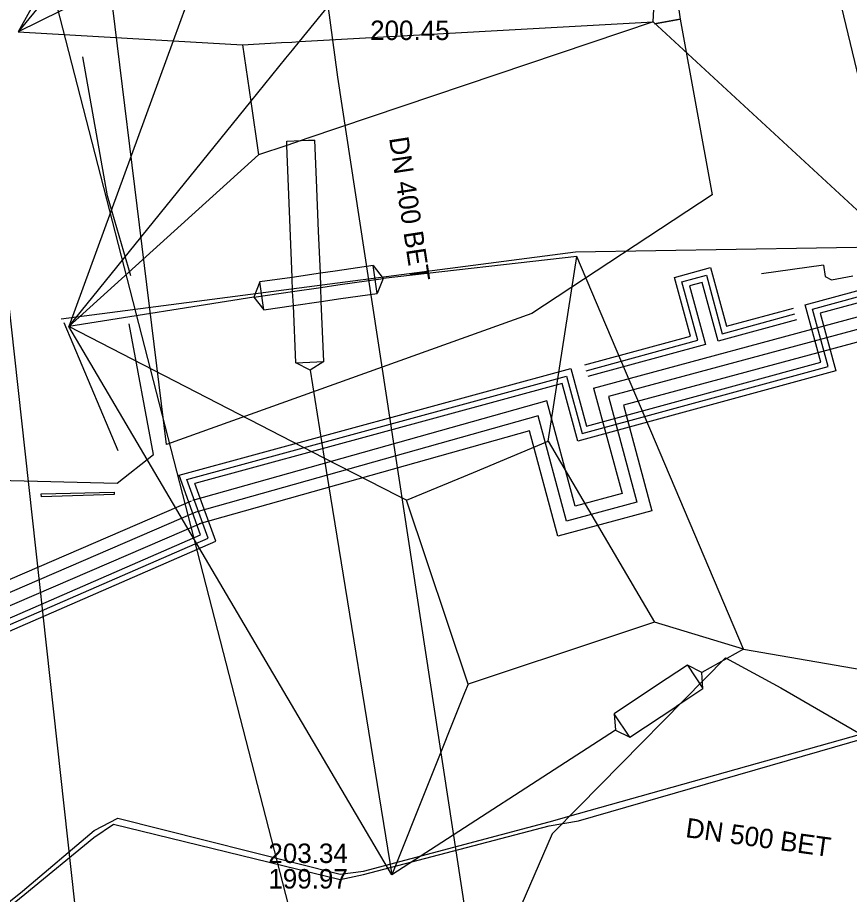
# Model space of a CAD drawing. Extents: x -600309 to -598967, y -1161267 to -1160292.
# Drawn here: x -599317.23 to -599282.99, y -1161217.9 to -1161181.83 of the extents above; entities that cross this region are included whole.
import ezdxf

# ---------------------------------------------------------------- set-up
doc = ezdxf.new("R2010")
doc.units = 0
for name, color, linetype in [('Vrstva 12', 7, 'Continuous'), ('Vrstva 13', 7, 'Continuous'), ('Vrstva 14', 7, 'Continuous'), ('Vrstva 16', 7, 'Continuous'), ('Vrstva 29', 7, 'Continuous'), ('Vrstva 3', 7, 'Continuous'), ('Vrstva 30', 7, 'Continuous'), ('Vrstva 42', 7, 'Continuous'), ('Vrstva 54', 7, 'Continuous'), ('Vrstva 55', 7, 'Continuous'), ('Vrstva 58', 7, 'Continuous'), ('Vrstva 9', 7, 'Continuous')]:
    doc.layers.add(name, color=color, linetype=linetype)

msp = doc.modelspace()

# ---------------------------------------------------------------- linework, layer by layer
at = {"layer": 'Vrstva 12'}
msp.add_lwpolyline([(-599284.07, -1161192.02), (-599283.99, -1161192.48), (-599283.73, -1161192.62), (-599282.85, -1161192.45)], dxfattribs=at)
at = {"layer": 'Vrstva 13'}
msp.add_lwpolyline([(-599323.681, -1161152.349), (-599318.53, -1161185.207), (-599314.01, -1161226.23), (-599310.972, -1161234.182)], dxfattribs=at)
at = {"layer": 'Vrstva 14'}
msp.add_lwpolyline([(-599284.07, -1161192.02), (-599286.611, -1161192.376)], dxfattribs=at)
at = {"layer": 'Vrstva 16'}
msp.add_lwpolyline([(-599302.349, -1161232.808), (-599308.99, -1161207.05), (-599324.87, -1161145.39), (-599327.49, -1161135.23)], dxfattribs=at)
at = {"layer": 'Vrstva 29'}
for p, q in [((-599254.644, -1161187.115), (-599292.912, -1161197.424)), ((-599295.804, -1161198.22), (-599309.89, -1161202.181)), ((-599309.89, -1161202.181), (-599345.272, -1161217.442))]:
    msp.add_line(p, q, dxfattribs=at)
for points in [[(-599310.258, -1161200.83), (-599294.641, -1161196.581), (-599293.998, -1161198.945), (-599283.866, -1161196.188), (-599284.51, -1161193.824), (-599280.657, -1161192.776), (-599255.001, -1161185.794), (-599254.644, -1161187.115)], [(-599293.824, -1161196.358), (-599289.233, -1161195.109), (-599289.889, -1161192.697), (-599288.885, -1161192.424), (-599288.229, -1161194.836), (-599285.237, -1161194.022)], [(-599292.912, -1161197.424), (-599291.741, -1161201.769), (-599294.637, -1161202.549), (-599295.804, -1161198.22)], [(-599328.318, -1161211.488), (-599309.39, -1161203.24), (-599310.258, -1161200.83)]]:
    msp.add_lwpolyline(points, dxfattribs=at)
at = {"layer": 'Vrstva 3'}
msp.add_lwpolyline([(-599313.26, -1161201.36), (-599313.26, -1161201.45), (-599316.24, -1161201.54), (-599316.26, -1161201.42)], close=True, dxfattribs=at)
at = {"layer": 'Vrstva 30'}
for p, q in [((-599293.525, -1161197.071), (-599255.016, -1161186.697)), ((-599254.514, -1161187.598), (-599292.299, -1161197.777)), ((-599295.453, -1161197.602), (-599310.025, -1161201.7)), ((-599296.156, -1161198.838), (-599309.755, -1161202.662)), ((-599310.088, -1161201.722), (-599345.037, -1161216.796)), ((-599309.692, -1161202.64), (-599345.074, -1161217.901))]:
    msp.add_line(p, q, dxfattribs=at)
for points in [[(-599310.585, -1161200.66), (-599294.466, -1161196.274), (-599293.822, -1161198.638), (-599284.173, -1161196.012), (-599284.817, -1161193.648), (-599280.723, -1161192.534), (-599254.825, -1161185.488), (-599254.729, -1161185.843)], [(-599255.016, -1161186.697), (-599255.177, -1161186.101), (-599280.591, -1161193.017), (-599284.203, -1161193.999), (-599283.56, -1161196.363), (-599294.174, -1161199.252), (-599294.817, -1161196.888), (-599309.931, -1161201)], [(-599293.89, -1161196.117), (-599289.54, -1161194.933), (-599290.196, -1161192.521), (-599288.709, -1161192.117), (-599288.053, -1161194.529), (-599285.303, -1161193.781)], [(-599285.172, -1161194.263), (-599288.405, -1161195.143), (-599289.061, -1161192.731), (-599289.582, -1161192.873), (-599288.926, -1161195.285), (-599293.759, -1161196.6)], [(-599293.525, -1161197.071), (-599292.354, -1161201.416), (-599294.284, -1161201.936), (-599295.453, -1161197.602)], [(-599292.299, -1161197.777), (-599291.128, -1161202.122), (-599294.99, -1161203.162), (-599296.156, -1161198.838)], [(-599328.649, -1161211.36), (-599309.705, -1161203.104), (-599310.585, -1161200.66)], [(-599327.987, -1161211.616), (-599309.075, -1161203.376), (-599309.931, -1161201)]]:
    msp.add_lwpolyline(points, dxfattribs=at)
at = {"layer": 'Vrstva 42'}
msp.add_line((-599294.12, -1161214.278), (-599288.099, -1161208.163), dxfattribs=at)
for points in [[(-599237.378, -1161175.198), (-599248.272, -1161181.465), (-599264.667, -1161186.156), (-599281.05, -1161191.26), (-599294.268, -1161191.478), (-599315.431, -1161194.241)], [(-599315.332, -1161194.376), (-599313.102, -1161199.646)], [(-599288.099, -1161208.163), (-599285.817, -1161209.407), (-599281.151, -1161212.109), (-599275.706, -1161214.287), (-599270.38, -1161215.202), (-599261.926, -1161216.32), (-599260.229, -1161216.743), (-599254.078, -1161216.833), (-599250.402, -1161217.034), (-599247.384, -1161217.422)], [(-599294.12, -1161214.278), (-599295.236, -1161215.407), (-599296.52, -1161218.383), (-599296.9, -1161219.657), (-599297, -1161219.92)]]:
    msp.add_lwpolyline(points, dxfattribs=at)
at = {"layer": 'Vrstva 54'}
for points in [[(-599312.35, -1161173.7), (-599317.21, -1161182.42)], [(-599310.86, -1161174.68), (-599317.21, -1161182.42)], [(-599280.91, -1161191.39), (-599284.56, -1161176.23)], [(-599291.07, -1161182.01), (-599290.82, -1161177.32)], [(-599309.26, -1161178.5), (-599317.21, -1161182.42)], [(-599309.26, -1161178.5), (-599310.83, -1161182.79)], [(-599305.63, -1161182.82), (-599303.09, -1161179.69)], [(-599305.63, -1161182.82), (-599291.07, -1161182.01)], [(-599291.07, -1161182.01), (-599305.28, -1161186.8)], [(-599280.91, -1161191.39), (-599291.07, -1161182.01)], [(-599317.21, -1161182.42), (-599310.83, -1161182.79)], [(-599310.83, -1161182.79), (-599315.12, -1161194.54)], [(-599310.83, -1161182.79), (-599307.98, -1161182.95)], [(-599307.98, -1161182.95), (-599306.37, -1161182.86)], [(-599306.37, -1161182.86), (-599305.95, -1161182.84)], [(-599305.95, -1161182.84), (-599305.63, -1161182.82)], [(-599305.92, -1161183.18), (-599305.63, -1161182.82)], [(-599307.98, -1161182.95), (-599307.63, -1161185.29)], [(-599306.19, -1161183.51), (-599305.92, -1161183.18)], [(-599307.63, -1161185.29), (-599306.19, -1161183.51)], [(-599315.12, -1161194.54), (-599307.63, -1161185.29)], [(-599307.63, -1161185.29), (-599307.31, -1161187.48)], [(-599305.28, -1161186.8), (-599305.56, -1161186.89)], [(-599306.15, -1161187.09), (-599307.31, -1161187.48)], [(-599306.153, -1161186.919), (-599305.56, -1161186.89)], [(-599306.15, -1161187.09), (-599306.153, -1161186.919)], [(-599305.56, -1161186.89), (-599306.15, -1161187.09)], [(-599306.007, -1161190.486), (-599306.15, -1161187.09)], [(-599305.56, -1161186.89), (-599305.26, -1161186.88)], [(-599305.26, -1161186.88), (-599304.998, -1161186.872)], [(-599304.93, -1161188.51), (-599304.998, -1161186.872)], [(-599307.31, -1161187.48), (-599315.12, -1161194.54)], [(-599304.845, -1161190.626), (-599304.93, -1161188.51)], [(-599305.93, -1161192.52), (-599306.007, -1161190.486)], [(-599304.77, -1161192.35), (-599304.845, -1161190.626)], [(-599294.21, -1161191.66), (-599302.19, -1161192.56)], [(-599295.4, -1161199.26), (-599294.21, -1161191.66)], [(-599287.35, -1161207.81), (-599294.21, -1161191.66)], [(-599304.16, -1161192.26), (-599304.77, -1161192.35)], [(-599302.601, -1161192.036), (-599304.16, -1161192.26)], [(-599302.436, -1161193.18), (-599302.601, -1161192.036), (-599302.19, -1161192.56), (-599302.436, -1161193.18)], [(-599305.93, -1161192.52), (-599307.264, -1161192.71)], [(-599304.77, -1161192.35), (-599305.93, -1161192.52)], [(-599305.91, -1161193.1), (-599305.93, -1161192.52)], [(-599304.75, -1161192.93), (-599304.77, -1161192.35)], [(-599304.05, -1161192.83), (-599302.19, -1161192.56)], [(-599307.264, -1161192.71), (-599307.51, -1161193.33), (-599307.099, -1161193.854), (-599307.264, -1161192.71)], [(-599305.91, -1161193.1), (-599304.75, -1161192.93)], [(-599304.75, -1161192.93), (-599304.05, -1161192.83)], [(-599304.73, -1161193.51), (-599304.75, -1161192.93)], [(-599307.51, -1161193.33), (-599315.12, -1161194.54)], [(-599307.51, -1161193.33), (-599305.91, -1161193.1)], [(-599305.88, -1161193.68), (-599305.91, -1161193.1)], [(-599303.93, -1161193.39), (-599302.436, -1161193.18)], [(-599307.099, -1161193.854), (-599305.88, -1161193.68)], [(-599305.88, -1161193.68), (-599304.73, -1161193.51)], [(-599305.781, -1161196.032), (-599305.88, -1161193.68)], [(-599304.73, -1161193.51), (-599303.93, -1161193.39)], [(-599304.626, -1161195.985), (-599304.73, -1161193.51)], [(-599304.61, -1161199.95), (-599315.12, -1161194.54)], [(-599301.83, -1161217.09), (-599315.12, -1161194.54)], [(-599305.781, -1161196.032), (-599304.626, -1161195.985), (-599305.19, -1161196.34), (-599305.781, -1161196.032)], [(-599305.19, -1161196.34), (-599304.61, -1161199.95)], [(-599298.47, -1161200.54), (-599295.4, -1161199.26)], [(-599295.4, -1161199.26), (-599291.02, -1161206.7)], [(-599304.61, -1161199.95), (-599301.83, -1161217.09)], [(-599301.58, -1161201.51), (-599304.61, -1161199.95)], [(-599301.23, -1161201.69), (-599298.47, -1161200.54)], [(-599301.23, -1161201.69), (-599301.58, -1161201.51)], [(-599298.69, -1161209.25), (-599301.23, -1161201.69)], [(-599291.02, -1161206.7), (-599292.83, -1161207.3)], [(-599287.35, -1161207.81), (-599291.02, -1161206.7)], [(-599292.83, -1161207.3), (-599298.69, -1161209.25)], [(-599287.35, -1161207.81), (-599289.07, -1161208.77)], [(-599287.35, -1161207.81), (-599277.19, -1161209.57)], [(-599289.667, -1161208.473), (-599290.93, -1161209.31)], [(-599289.667, -1161208.473), (-599289.026, -1161209.435), (-599289.07, -1161208.77), (-599289.667, -1161208.473)], [(-599298.69, -1161209.25), (-599298.84, -1161209.61)], [(-599290.93, -1161209.31), (-599292.674, -1161210.475)], [(-599290.097, -1161210.148), (-599289.026, -1161209.435)], [(-599298.84, -1161209.61), (-599301.83, -1161217.09)], [(-599292.033, -1161211.437), (-599290.1, -1161210.15)], [(-599290.1, -1161210.15), (-599290.097, -1161210.148)], [(-599292.674, -1161210.475), (-599292.63, -1161211.14), (-599292.033, -1161211.437), (-599292.674, -1161210.475)], [(-599292.63, -1161211.14), (-599301.83, -1161217.09)]]:
    msp.add_lwpolyline(points, dxfattribs=at)
at = {"layer": 'Vrstva 55'}
for p, q in [((-599313.53, -1161189.16), (-599314.55, -1161183.45)), ((-599312.57, -1161192.46), (-599313.53, -1161189.16)), ((-599311.63, -1161199.8), (-599312.64, -1161194.43)), ((-599313.13, -1161200.99), (-599311.63, -1161199.8)), ((-599326.42, -1161200.63), (-599313.13, -1161200.99))]:
    msp.add_line(p, q, dxfattribs=at)
for points in [[(-599294.998, -1161150.062), (-599293.26, -1161150.54), (-599296.087, -1161150.744), (-599293.26, -1161150.54), (-599294.94, -1161153.98), (-599292.56, -1161165), (-599291.513, -1161171.012), (-599289.958, -1161181.902), (-599291.016, -1161182.088), (-599289.958, -1161181.902), (-599288.651, -1161189.12), (-599296.06, -1161194), (-599311.1, -1161199.4), (-599314.318, -1161173.16), (-599312.841, -1161172.939), (-599314.318, -1161173.16), (-599315.31, -1161164.86), (-599323.31, -1161151.68), (-599326.34, -1161151.76)], [(-599321.69, -1161221.5), (-599317.03, -1161217.76), (-599314.08, -1161215.27), (-599313.11, -1161214.76), (-599303.96, -1161217.06), (-599302.99, -1161216.95), (-599295.36, -1161214.91), (-599294.15, -1161214.57), (-599279.07, -1161210.33)]]:
    msp.add_lwpolyline(points, dxfattribs=at)
at = {"layer": 'Vrstva 58'}
msp.add_lwpolyline([(-599321.55, -1161221.63), (-599316.93, -1161217.89), (-599314.09, -1161215.56), (-599313.28, -1161215.01), (-599303.96, -1161217.28), (-599303, -1161217.08), (-599295.35, -1161215.08), (-599294.15, -1161214.87), (-599278.99, -1161210.5)], dxfattribs=at)
msp.add_lwpolyline([(-599321.55, -1161221.63), (-599316.93, -1161217.89), (-599314.09, -1161215.56), (-599313.28, -1161215.01), (-599303.96, -1161217.28), (-599303, -1161217.08), (-599295.35, -1161215.08), (-599294.15, -1161214.87), (-599278.99, -1161210.5)], dxfattribs=at)
at = {"layer": 'Vrstva 9'}
msp.add_line((-599304.067, -1161184.28), (-599298.813, -1161218.613), dxfattribs=at)
msp.add_lwpolyline([(-599308.603, -1161151.335), (-599305.082, -1161176.728), (-599304.067, -1161184.28)], dxfattribs=at)

# ---------------------------------------------------------------- texts
at = {"layer": 'Vrstva 12'}
for s, p in [('200.45', (-599302.722, -1161182.758)), ('203.34', (-599306.91, -1161216.607)), ('199.97', (-599306.91, -1161217.657))]:
    msp.add_text(s, height=0.8, dxfattribs=at).set_placement(p)
for s, rotation, p in [('DN 400 BET', 278.6809, (-599301.943, -1161186.792)), ('DN 500 BET', 352.1283, (-599289.773, -1161215.54))]:
    msp.add_text(s, height=0.8, rotation=rotation, dxfattribs=at).set_placement(p)

doc.saveas('drawing.dxf')
